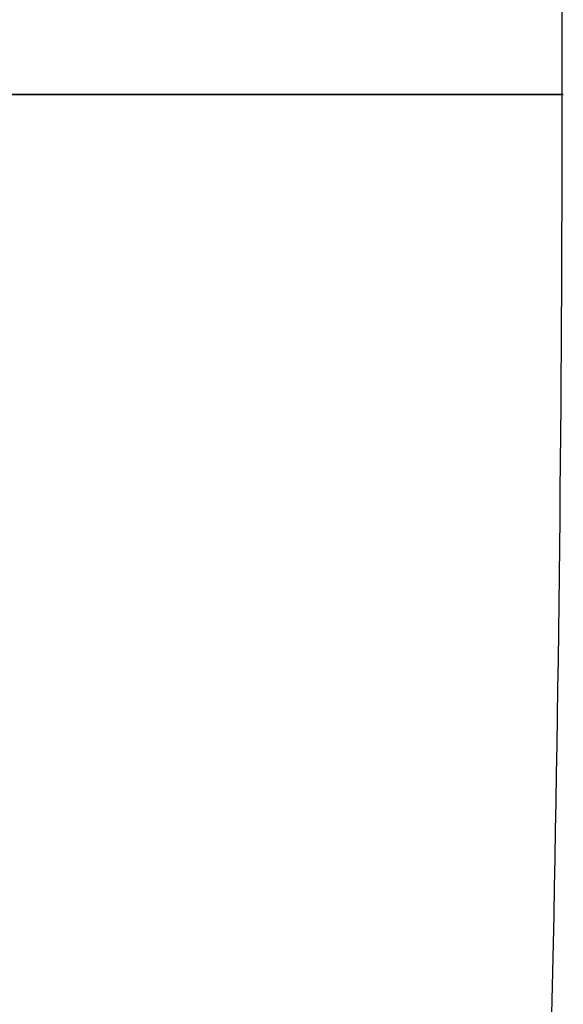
# Model space of a CAD drawing. Header units: millimetres. Extents: x -1840 to -1442, y -72 to 169.
# Tile 589 of 656: x -1442.86 to -1441.69, y 46.57 to 48.69. Entities that reach past the tile are written whole.
import ezdxf

# ---------------------------------------------------------------- set-up
doc = ezdxf.new("R2010")
doc.units = ezdxf.units.MM
doc.header["$MEASUREMENT"] = 0
doc.layers.add('12-17$4', color=18, linetype='Continuous', true_color=0x000000)

msp = doc.modelspace()

# ---------------------------------------------------------------- linework, layer by layer
at = {"layer": '12-17$4'}
for points, weights, degree, knots in [([(-1616.3346, 48.5251, 1014.894), (-1616.3346, 135.8473, 1014.894), (-1529.0124, 135.8473, 1014.894), (-1441.6903, 135.8473, 1014.894), (-1441.6903, 48.5251, 1014.894), (-1441.6903, -38.7971, 1014.894), (-1529.0124, -38.7971, 1014.894), (-1616.3346, -38.7971, 1014.894), (-1616.3346, 48.5251, 1014.894)], [1, 0.707106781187, 1, 0.707106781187, 1, 0.707106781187, 1, 0.707106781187, 1], 2, [0, 0, 0, 45.515276, 45.515276, 91.030552, 91.030552, 136.545829, 136.545829, 182.061105, 182.061105, 182.061105]), ([(-1525.0124, 48.5251, 1138.0497), (-1522.9933, 48.5251, 1138.0046), (-1520.9749, 48.5251, 1137.931), (-1518.9578, 48.5251, 1137.8289), (-1516.9425, 48.5251, 1137.6984), (-1514.9294, 48.5251, 1137.5396), (-1512.1185, 48.5251, 1137.3177), (-1509.3121, 48.5251, 1137.0406), (-1506.5117, 48.5251, 1136.7083), (-1503.7184, 48.5251, 1136.3209), (-1500.9336, 48.5251, 1135.8788), (-1484.8872, 48.5251, 1133.331), (-1469.8078, 48.5251, 1126.0334), (-1457.643, 48.5251, 1114.295), (-1449.812, 48.5251, 1099.4855), (-1446.6935, 48.5251, 1083.5403), (-1444.328, 48.5251, 1071.4458), (-1444.0045, 48.5251, 1058.7975), (-1443.1306, 48.5251, 1041.8863), (-1442.3693, 48.5251, 1027.7102), (-1441.6903, 48.5251, 1014.894), (-1441.6648, 48.5251, 1014.4141), (-1441.8314, 48.5251, 1013.941), (-1442.1954, 48.5251, 1013.5771), (-1442.6843, 48.5251, 1013.3947), (-1443.1903, 48.5251, 1013.394), (-1443.6708, 48.5251, 1013.394), (-1444.1443, 48.5251, 1013.576), (-1444.5083, 48.5251, 1013.94), (-1444.6903, 48.5251, 1014.4135), (-1444.6903, 48.5251, 1014.894)], [0.999684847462, 0.999588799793, 0.999572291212, 0.99963532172, 0.999777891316, 1, 0.999690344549, 0.999535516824, 0.999535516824, 0.999690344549, 1, 0.927837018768, 0.891755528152, 0.891755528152, 0.927837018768, 1, 1, 1, 1, 1, 1, 0.882842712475, 0.824264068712, 0.824264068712, 0.882842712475, 1, 0.882842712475, 0.824264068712, 0.824264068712, 0.882842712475, 1], 5, [12.221283, 12.221283, 12.221283, 12.221283, 12.221283, 12.221283, 43.065729, 43.065729, 43.065729, 43.065729, 43.065729, 86.131501, 86.131501, 86.131501, 86.131501, 86.131501, 331.317149, 331.317149, 331.317149, 331.317149, 331.317149, 538.714878, 538.714878, 538.714878, 538.714878, 538.714878, 543.513384, 543.513384, 543.513384, 543.513384, 543.513384, 548.31189, 548.31189, 548.31189, 548.31189, 548.31189, 548.31189])]:
    msp.add_rational_spline(points, weights, degree=degree, knots=knots, dxfattribs=at)

doc.saveas('drawing.dxf')
